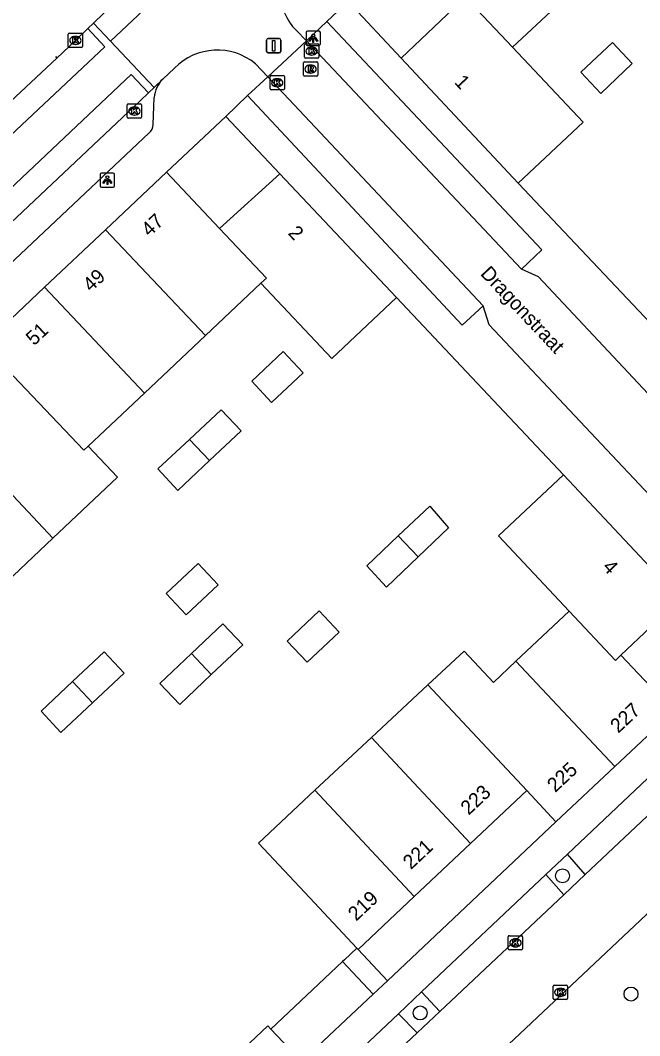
# Model space of a CAD drawing. Extents: x 162542 to 163144, y 380786 to 381511.
# Drawn here: x 162688.9 to 162732.3, y 381289.2 to 381360.3 of the extents above; entities that cross this region are included whole.
import ezdxf

# ---------------------------------------------------------------- set-up
doc = ezdxf.new("R2010")
doc.units = 0
for name, color, linetype in [('IMGEO_Afsluitpaal', 7, 'Continuous'), ('IMGEO_Boom', 7, 'Continuous'), ('IMGEO_Groenvoorziening', 7, 'Continuous'), ('IMGEO_Kolk', 7, 'Continuous'), ('IMGEO_Lichtpunt', 7, 'Continuous'), ('IMGEO_Openbare_ruimte_label', 7, 'Continuous'), ('IMGEO_Pand', 7, 'Continuous'), ('IMGEO_Pand_nummerreeks', 7, 'Continuous'), ('IMGEO_Parkeervlak_gesloten', 7, 'Continuous'), ('IMGEO_Parkeervlak_open', 7, 'Continuous'), ('IMGEO_Rijbaan_lokaal_gesloten', 7, 'Continuous'), ('IMGEO_Rijbaan_lokaal_open', 7, 'Continuous'), ('IMGEO_Rioolput', 7, 'Continuous'), ('IMGEO_Voetpad_open', 7, 'Continuous')]:
    doc.layers.add(name, color=color, linetype=linetype)

msp = doc.modelspace()

# ---------------------------------------------------------------- linework, layer by layer
at = {"layer": 'IMGEO_Afsluitpaal'}
for p, q in [((162706.122, 381358.135), (162706.122, 381358.935)), ((162706.122, 381358.935), (162706.122, 381358.135)), ((162706.222, 381359.035), (162707.012, 381359.035)), ((162707.012, 381359.035), (162706.222, 381359.035)), ((162707.112, 381358.935), (162707.112, 381358.135)), ((162707.112, 381358.135), (162707.112, 381358.935)), ((162707.012, 381358.035), (162706.222, 381358.035)), ((162706.222, 381358.035), (162707.012, 381358.035))]:
    msp.add_line(p, q, dxfattribs=at)
msp.add_lwpolyline([(162706.542, 381358.91), (162706.692, 381358.91), (162706.692, 381358.16), (162706.542, 381358.16), (162706.542, 381358.91)], dxfattribs=at)
for centre, start, end in [((162706.222, 381358.935), 90, 180), ((162706.222, 381358.935), 90, 180), ((162707.012, 381358.935), 0, 90), ((162707.012, 381358.935), 360, 90), ((162706.222, 381358.135), 180, 270), ((162706.222, 381358.135), 180, 270), ((162707.012, 381358.135), 270, 0), ((162707.012, 381358.135), 270, 0)]:
    msp.add_arc(centre, 0.1, start, end, dxfattribs=at)
at = {"layer": 'IMGEO_Boom'}
for centre in [(162726.849, 381300.43), (162731.646, 381292.162), (162716.875, 381290.837)]:
    msp.add_circle(centre, 0.489, dxfattribs=at)
at = {"layer": 'IMGEO_Groenvoorziening'}
msp.add_lwpolyline([(162711.441, 381294.435), (162706.422, 381289.708)], dxfattribs=at)
at = {"layer": 'IMGEO_Kolk'}
for p, q in [((162692.231, 381358.483), (162692.231, 381359.335)), ((162692.306, 381359.409), (162693.158, 381359.409)), ((162692.719, 381359.189), (162692.744, 381359.189)), ((162693.232, 381359.335), (162693.232, 381358.483)), ((162693.158, 381358.409), (162692.306, 381358.409)), ((162692.742, 381358.629), (162692.717, 381358.629)), ((162708.776, 381357.737), (162708.776, 381358.589)), ((162708.851, 381358.663), (162709.703, 381358.663)), ((162709.264, 381358.443), (162709.289, 381358.443)), ((162709.777, 381358.589), (162709.777, 381357.737)), ((162709.703, 381357.663), (162708.851, 381357.663)), ((162709.287, 381357.883), (162709.262, 381357.883)), ((162706.365, 381355.519), (162706.365, 381356.371)), ((162706.44, 381356.445), (162707.292, 381356.445)), ((162706.853, 381356.225), (162706.878, 381356.225)), ((162707.366, 381356.371), (162707.366, 381355.519)), ((162707.292, 381355.445), (162706.44, 381355.445)), ((162706.876, 381355.665), (162706.851, 381355.665)), ((162696.362, 381353.538), (162696.362, 381354.39)), ((162696.437, 381354.464), (162697.289, 381354.464)), ((162696.85, 381354.244), (162696.875, 381354.244)), ((162697.363, 381354.39), (162697.363, 381353.538)), ((162697.289, 381353.464), (162696.437, 381353.464)), ((162696.873, 381353.684), (162696.848, 381353.684)), ((162723.052, 381295.319), (162723.052, 381296.171)), ((162723.127, 381296.245), (162723.979, 381296.245)), ((162723.54, 381296.025), (162723.565, 381296.025)), ((162724.053, 381296.171), (162724.053, 381295.319)), ((162723.979, 381295.245), (162723.127, 381295.245)), ((162723.563, 381295.465), (162723.538, 381295.465)), ((162726.198, 381291.853), (162726.198, 381292.705)), ((162726.273, 381292.779), (162727.125, 381292.779)), ((162726.686, 381292.559), (162726.711, 381292.559)), ((162727.199, 381292.705), (162727.199, 381291.853)), ((162727.125, 381291.779), (162726.273, 381291.779)), ((162726.709, 381291.999), (162726.684, 381291.999))]:
    msp.add_line(p, q, dxfattribs=at)
for points in [[(162692.231, 381358.483), (162692.231, 381359.335)], [(162692.306, 381359.409), (162693.158, 381359.409)], [(162692.552, 381359.109), (162692.675, 381359.109), (162692.675, 381358.958), (162692.805, 381359.109), (162692.969, 381359.109), (162692.823, 381358.958), (162692.976, 381358.709), (162692.824, 381358.709), (162692.739, 381358.873), (162692.675, 381358.806), (162692.675, 381358.709), (162692.552, 381358.709), (162692.552, 381359.109)], [(162693.232, 381359.335), (162693.232, 381358.483)], [(162693.158, 381358.409), (162692.306, 381358.409)], [(162708.776, 381357.737), (162708.776, 381358.589)], [(162708.851, 381358.663), (162709.703, 381358.663)], [(162709.097, 381358.363), (162709.22, 381358.363), (162709.22, 381358.212), (162709.35, 381358.363), (162709.514, 381358.363), (162709.368, 381358.212), (162709.521, 381357.963), (162709.369, 381357.963), (162709.284, 381358.127), (162709.22, 381358.06), (162709.22, 381357.963), (162709.097, 381357.963), (162709.097, 381358.363)], [(162709.777, 381358.589), (162709.777, 381357.737)], [(162709.703, 381357.663), (162708.851, 381357.663)], [(162706.365, 381355.519), (162706.365, 381356.371)], [(162706.44, 381356.445), (162707.292, 381356.445)], [(162706.686, 381356.145), (162706.809, 381356.145), (162706.809, 381355.994), (162706.939, 381356.145), (162707.103, 381356.145), (162706.957, 381355.994), (162707.11, 381355.745), (162706.958, 381355.745), (162706.873, 381355.909), (162706.809, 381355.842), (162706.809, 381355.745), (162706.686, 381355.745), (162706.686, 381356.145)], [(162707.366, 381356.371), (162707.366, 381355.519)], [(162707.292, 381355.445), (162706.44, 381355.445)], [(162696.362, 381353.538), (162696.362, 381354.39)], [(162696.437, 381354.464), (162697.289, 381354.464)], [(162696.683, 381354.164), (162696.806, 381354.164), (162696.806, 381354.013), (162696.936, 381354.164), (162697.1, 381354.164), (162696.954, 381354.013), (162697.107, 381353.764), (162696.955, 381353.764), (162696.87, 381353.928), (162696.806, 381353.861), (162696.806, 381353.764), (162696.683, 381353.764), (162696.683, 381354.164)], [(162697.363, 381354.39), (162697.363, 381353.538)], [(162697.289, 381353.464), (162696.437, 381353.464)], [(162723.052, 381295.319), (162723.052, 381296.171)], [(162723.127, 381296.245), (162723.979, 381296.245)], [(162723.373, 381295.945), (162723.496, 381295.945), (162723.496, 381295.794), (162723.626, 381295.945), (162723.79, 381295.945), (162723.644, 381295.794), (162723.797, 381295.545), (162723.645, 381295.545), (162723.56, 381295.709), (162723.496, 381295.642), (162723.496, 381295.545), (162723.373, 381295.545), (162723.373, 381295.945)], [(162724.053, 381296.171), (162724.053, 381295.319)], [(162723.979, 381295.245), (162723.127, 381295.245)], [(162726.198, 381291.853), (162726.198, 381292.705)], [(162726.273, 381292.779), (162727.125, 381292.779)], [(162726.519, 381292.479), (162726.642, 381292.479), (162726.642, 381292.328), (162726.772, 381292.479), (162726.936, 381292.479), (162726.79, 381292.328), (162726.943, 381292.079), (162726.791, 381292.079), (162726.706, 381292.243), (162726.642, 381292.176), (162726.642, 381292.079), (162726.519, 381292.079), (162726.519, 381292.479)], [(162727.199, 381292.705), (162727.199, 381291.853)], [(162727.125, 381291.779), (162726.273, 381291.779)]]:
    msp.add_lwpolyline(points, dxfattribs=at)
for centre, start, end in [((162692.308, 381359.333), 91.55205, 178.44795), ((162692.308, 381359.333), 91.55205, 178.44795), ((162693.156, 381359.333), 1.55205, 88.44795), ((162693.156, 381359.333), 1.55205, 88.44795), ((162692.308, 381358.485), 181.55205, 268.44795), ((162692.308, 381358.485), 181.55205, 268.44795), ((162693.156, 381358.485), 271.55205, 358.44795), ((162693.156, 381358.485), 271.55205, 358.44795), ((162708.853, 381358.587), 91.55205, 178.44795), ((162708.853, 381358.587), 91.55205, 178.44795), ((162709.701, 381358.587), 1.55205, 88.44795), ((162709.701, 381358.587), 1.55205, 88.44795), ((162708.853, 381357.739), 181.55205, 268.44795), ((162708.853, 381357.739), 181.55205, 268.44795), ((162709.701, 381357.739), 271.55205, 358.44795), ((162709.701, 381357.739), 271.55205, 358.44795), ((162706.442, 381356.369), 91.55205, 178.44795), ((162706.442, 381356.369), 91.55205, 178.44795), ((162707.29, 381356.369), 1.55205, 88.44795), ((162707.29, 381356.369), 1.55205, 88.44795), ((162706.442, 381355.521), 181.55205, 268.44795), ((162706.442, 381355.521), 181.55205, 268.44795), ((162707.29, 381355.521), 271.55205, 358.44795), ((162707.29, 381355.521), 271.55205, 358.44795), ((162696.439, 381354.388), 91.55205, 178.44795), ((162696.439, 381354.388), 91.55205, 178.44795), ((162697.287, 381354.388), 1.55205, 88.44795), ((162697.287, 381354.388), 1.55205, 88.44795), ((162696.439, 381353.54), 181.55205, 268.44795), ((162696.439, 381353.54), 181.55205, 268.44795), ((162697.287, 381353.54), 271.55205, 358.44795), ((162697.287, 381353.54), 271.55205, 358.44795), ((162723.129, 381296.169), 91.55205, 178.44795), ((162723.129, 381296.169), 91.55205, 178.44795), ((162723.977, 381296.169), 1.55205, 88.44795), ((162723.977, 381296.169), 1.55205, 88.44795), ((162723.129, 381295.321), 181.55205, 268.44795), ((162723.129, 381295.321), 181.55205, 268.44795), ((162723.977, 381295.321), 271.55205, 358.44795), ((162723.977, 381295.321), 271.55205, 358.44795), ((162726.275, 381292.703), 91.55205, 178.44795), ((162726.275, 381292.703), 91.55205, 178.44795), ((162727.123, 381292.703), 1.55205, 88.44795), ((162727.123, 381292.703), 1.55205, 88.44795), ((162726.275, 381291.855), 181.55205, 268.44795), ((162726.275, 381291.855), 181.55205, 268.44795), ((162727.123, 381291.855), 271.55205, 358.44795), ((162727.123, 381291.855), 271.55205, 358.44795)]:
    msp.add_arc(centre, 0.0765, start, end, dxfattribs=at)
for centre, major_axis, ratio, start_param, end_param in [((162692.718, 381358.909), (-0.387, 0.002), 0.722429, 4.712389, 7.853982), ((162692.743, 381358.909), (-0.39, 0.002), 0.717154, 1.570796, 4.712389), ((162709.263, 381358.163), (-0.387, 0.002), 0.722429, 4.712389, 7.853982), ((162709.288, 381358.163), (-0.39, 0.002), 0.717154, 1.570796, 4.712389), ((162706.852, 381355.945), (-0.387, 0.002), 0.722429, 4.712389, 7.853982), ((162706.877, 381355.945), (-0.39, 0.002), 0.717154, 1.570796, 4.712389), ((162696.849, 381353.964), (-0.387, 0.002), 0.722429, 4.712389, 7.853982), ((162696.874, 381353.964), (-0.39, 0.002), 0.717154, 1.570796, 4.712389), ((162723.539, 381295.745), (-0.387, 0.002), 0.722429, 4.712389, 7.853982), ((162723.564, 381295.745), (-0.39, 0.002), 0.717154, 1.570796, 4.712389), ((162726.685, 381292.279), (-0.387, 0.002), 0.722429, 4.712389, 7.853982), ((162726.71, 381292.279), (-0.39, 0.002), 0.717154, 1.570796, 4.712389)]:
    msp.add_ellipse(centre, major_axis=major_axis, ratio=ratio, start_param=start_param, end_param=end_param, dxfattribs=at)
at = {"layer": 'IMGEO_Lichtpunt'}
for p, q in [((162708.89, 381359.461), (162708.89, 381358.654)), ((162708.89, 381359.461), (162708.89, 381358.654)), ((162709.792, 381359.556), (162708.984, 381359.556)), ((162709.792, 381359.556), (162708.984, 381359.556)), ((162709.886, 381358.654), (162709.886, 381359.461)), ((162709.886, 381358.654), (162709.886, 381359.461)), ((162708.984, 381358.56), (162709.792, 381358.56)), ((162708.984, 381358.56), (162709.792, 381358.56)), ((162694.47, 381349.529), (162694.47, 381348.722)), ((162694.47, 381349.529), (162694.47, 381348.722)), ((162695.372, 381349.624), (162694.564, 381349.624)), ((162695.372, 381349.624), (162694.564, 381349.624)), ((162695.466, 381348.722), (162695.466, 381349.529)), ((162695.466, 381348.722), (162695.466, 381349.529)), ((162694.564, 381348.628), (162695.372, 381348.628)), ((162694.564, 381348.628), (162695.372, 381348.628))]:
    msp.add_line(p, q, dxfattribs=at)
for points in [[(162709.264, 381359.125), (162709.303, 381359.097), (162709.115, 381358.835), (162709.077, 381358.862), (162709.264, 381359.125)], [(162709.366, 381359.077), (162709.413, 381359.077), (162709.413, 381358.755), (162709.366, 381358.755), (162709.366, 381359.077)], [(162709.476, 381359.097), (162709.514, 381359.124), (162709.701, 381358.862), (162709.662, 381358.834), (162709.476, 381359.097)], [(162694.844, 381349.193), (162694.883, 381349.165), (162694.695, 381348.903), (162694.657, 381348.93), (162694.844, 381349.193)], [(162694.946, 381349.145), (162694.993, 381349.145), (162694.993, 381348.823), (162694.946, 381348.823), (162694.946, 381349.145)], [(162695.056, 381349.165), (162695.094, 381349.192), (162695.281, 381348.93), (162695.242, 381348.902), (162695.056, 381349.165)]]:
    msp.add_lwpolyline(points, dxfattribs=at)
for centre in [(162709.389, 381359.259), (162694.969, 381349.327)]:
    msp.add_circle(centre, 0.0994, dxfattribs=at)
for centre, start, end in [((162708.984, 381359.461), 90, 180), ((162708.984, 381359.461), 90, 180), ((162709.792, 381359.461), 0, 90), ((162709.792, 381359.461), 0, 90), ((162708.984, 381358.654), 180, 270), ((162708.984, 381358.654), 180, 270), ((162709.792, 381358.654), 270, 0), ((162709.792, 381358.654), 270, 360), ((162694.564, 381349.529), 90, 180), ((162694.564, 381349.529), 90, 180), ((162695.372, 381349.529), 0, 90), ((162695.372, 381349.529), 0, 90), ((162694.564, 381348.722), 180, 270), ((162694.564, 381348.722), 180, 270), ((162695.372, 381348.722), 270, 0), ((162695.372, 381348.722), 270, 360)]:
    msp.add_arc(centre, 0.0946, start, end, dxfattribs=at)
at = {"layer": 'IMGEO_Pand'}
for points in [[(162719.683, 381361.584), (162720.062, 381361.943), (162723.35, 381358.443)], [(162723.35, 381358.443), (162727.375, 381362.223)], [(162719.683, 381361.584), (162715.551, 381357.668)], [(162723.752, 381348.915), (162728.293, 381353.181), (162723.35, 381358.443)], [(162729.522, 381355.202), (162728.131, 381356.68), (162730.342, 381358.766), (162731.735, 381357.289), (162729.522, 381355.202)], [(162715.551, 381357.668), (162723.752, 381348.915)], [(162694.846, 381345.657), (162699.118, 381349.685)], [(162702.829, 381345.749), (162699.118, 381349.685)], [(162707.059, 381349.563), (162702.829, 381345.749)], [(162707.059, 381349.563), (162715.225, 381340.909)], [(162690.573, 381341.63), (162694.846, 381345.657)], [(162694.846, 381345.657), (162701.836, 381338.243)], [(162702.829, 381345.749), (162706.11, 381342.269), (162705.722, 381341.904)], [(162701.836, 381338.243), (162705.722, 381341.904)], [(162705.722, 381341.904), (162710.686, 381336.634), (162715.225, 381340.909)], [(162686.301, 381337.602), (162690.573, 381341.63)], [(162690.573, 381341.63), (162697.562, 381334.216)], [(162697.562, 381334.216), (162701.836, 381338.243)], [(162706.454, 381333.57), (162705.081, 381335.05), (162707.293, 381337.134), (162708.692, 381335.649), (162706.454, 381333.57)], [(162688.359, 381335.437), (162693.319, 381330.219), (162693.632, 381330.514)], [(162693.632, 381330.514), (162697.562, 381334.216)], [(162700.73, 381330.984), (162702.95, 381333.059), (162704.349, 381331.582), (162702.129, 381329.495)], [(162684.166, 381331.49), (162691.153, 381324.068)], [(162691.153, 381324.068), (162695.682, 381328.338), (162693.632, 381330.514)], [(162702.129, 381329.495), (162699.909, 381327.408), (162698.513, 381328.912), (162700.73, 381330.984)], [(162700.73, 381330.984), (162702.129, 381329.495)], [(162726.912, 381328.508), (162722.362, 381324.237), (162727.317, 381318.959)], [(162726.912, 381328.508), (162727.293, 381328.102), (162735.077, 381319.809)], [(162715.34, 381324.225), (162717.547, 381326.319), (162718.87, 381324.798), (162716.734, 381322.756)], [(162716.734, 381322.756), (162714.518, 381320.638), (162713.133, 381322.131), (162715.34, 381324.225)], [(162715.34, 381324.225), (162716.734, 381322.756)], [(162686.962, 381320.117), (162691.153, 381324.068)], [(162700.489, 381318.701), (162699.087, 381320.187), (162701.324, 381322.3), (162702.73, 381320.806), (162700.489, 381318.701)], [(162730.93, 381315.875), (162735.077, 381319.809)], [(162709.797, 381318.98), (162711.196, 381317.5), (162708.952, 381315.386), (162707.554, 381316.869), (162709.797, 381318.98)], [(162727.317, 381318.959), (162723.58, 381315.452)], [(162730.93, 381315.875), (162730.55, 381315.515), (162727.317, 381318.959)], [(162700.852, 381315.995), (162703.056, 381318.082), (162704.455, 381316.606), (162702.249, 381314.519)], [(162692.538, 381314.04), (162694.748, 381316.117), (162696.151, 381314.627), (162693.932, 381312.55)], [(162702.249, 381314.519), (162700.042, 381312.431), (162698.643, 381313.903), (162700.852, 381315.995)], [(162700.852, 381315.995), (162702.249, 381314.519)], [(162723.58, 381315.452), (162722.007, 381313.976), (162719.949, 381316.168), (162717.425, 381313.812)], [(162734.635, 381311.958), (162730.93, 381315.875)], [(162730.509, 381308.08), (162723.58, 381315.452)], [(162693.932, 381312.55), (162691.713, 381310.473), (162690.321, 381311.957), (162692.538, 381314.04)], [(162692.538, 381314.04), (162693.932, 381312.55)], [(162717.425, 381313.812), (162713.465, 381310.117)], [(162724.338, 381306.395), (162717.425, 381313.812)], [(162734.635, 381311.958), (162730.509, 381308.08)], [(162713.465, 381310.117), (162709.506, 381306.422)], [(162720.399, 381302.687), (162713.465, 381310.117)], [(162730.509, 381308.08), (162726.382, 381304.202)], [(162712.442, 381295.378), (162709.141, 381298.891), (162705.546, 381302.727), (162709.506, 381306.422)], [(162709.506, 381306.422), (162716.455, 381298.976)], [(162720.399, 381302.687), (162724.338, 381306.395)], [(162724.338, 381306.395), (162726.382, 381304.202)], [(162716.455, 381298.976), (162720.399, 381302.687)], [(162716.455, 381298.976), (162712.531, 381295.283)], [(162712.531, 381295.283), (162712.442, 381295.378)]]:
    msp.add_lwpolyline(points, dxfattribs=at)
at = {"layer": 'IMGEO_Parkeervlak_gesloten'}
msp.add_lwpolyline([(162691.332, 381357.77), (162691.422, 381357.669)], dxfattribs=at)
at = {"layer": 'IMGEO_Parkeervlak_open'}
for points in [[(162728.446, 381300.534), (162727.203, 381301.954)], [(162725.686, 381300.523), (162726.936, 381299.114)], [(162718.25, 381290.943), (162716.974, 381292.304)], [(162716.657, 381289.445), (162715.361, 381290.782)]]:
    msp.add_lwpolyline(points, dxfattribs=at)
at = {"layer": 'IMGEO_Rijbaan_lokaal_gesloten'}
for points in [[(162695.195, 381358.844), (162707.941, 381370.857)], [(162700.093, 381365.891), (162694.687, 381360.788), (162693.99, 381360.119)], [(162666.539, 381333.186), (162667.161, 381332.527), (162694.788, 381358.46), (162693.589, 381359.733)], [(162691.422, 381357.669), (162692.732, 381358.909), (162693.589, 381359.733)], [(162693.99, 381360.119), (162695.195, 381358.844)], [(162687.82, 381354.287), (162691.422, 381357.669)], [(162638.648, 381299.503), (162637.438, 381300.78), (162660.822, 381322.724), (162696.641, 381356.52), (162697.846, 381355.236)], [(162697.846, 381355.236), (162697.258, 381354.669), (162669.643, 381328.666)]]:
    msp.add_lwpolyline(points, dxfattribs=at)
at = {"layer": 'IMGEO_Rijbaan_lokaal_open'}
for points in [[(162693.589, 381359.733), (162693.99, 381360.119)], [(162708.911, 381358.877), (162708.192, 381359.613)], [(162698.242, 381355.618), (162695.195, 381358.844)], [(162706.216, 381356.348), (162708.911, 381358.877)], [(162723.97, 381342.903), (162708.911, 381358.877)], [(162698.847, 381356.202), (162699.67, 381356.971)], [(162705.339, 381357.272), (162706.216, 381356.348)], [(162698.242, 381355.618), (162698.847, 381356.202)], [(162706.216, 381356.348), (162721.298, 381340.334)], [(162697.846, 381355.236), (162698.242, 381355.618)], [(162744.353, 381321.909), (162725.171, 381342.353), (162723.97, 381342.903)], [(162741.576, 381318.337), (162741.048, 381318.894), (162740.839, 381318.705), (162721.708, 381339.002), (162721.298, 381340.334)], [(162737.097, 381308.672), (162728.446, 381300.534)], [(162741.952, 381306.416), (162713.421, 381279.554)], [(162728.446, 381300.534), (162726.936, 381299.114)], [(162726.936, 381299.114), (162718.25, 381290.943)], [(162718.25, 381290.943), (162716.657, 381289.445)], [(162716.657, 381289.445), (162709.97, 381283.154), (162690.48, 381264.817)]]:
    msp.add_lwpolyline(points, dxfattribs=at)
for centre, radius, start, end in [((162710.817, 381362.261), 3.728, 133.80658, 225.24888), ((162702.669, 381354.018), 4.209, 50.63277, 135.44585)]:
    msp.add_arc(centre, radius, start, end, dxfattribs=at)
at = {"layer": 'IMGEO_Rioolput'}
for p, q in [((162708.702, 381356.474), (162708.702, 381357.326)), ((162708.777, 381357.4), (162709.629, 381357.4)), ((162709.19, 381357.18), (162709.215, 381357.18)), ((162709.703, 381357.326), (162709.703, 381356.474)), ((162709.629, 381356.4), (162708.777, 381356.4)), ((162709.213, 381356.62), (162709.188, 381356.62))]:
    msp.add_line(p, q, dxfattribs=at)
for points in [[(162708.702, 381356.474), (162708.702, 381357.326)], [(162708.777, 381357.4), (162709.629, 381357.4)], [(162709.291, 381357.098), (162709.039, 381357.1), (162709.039, 381356.7)], [(162709.039, 381356.7), (162709.163, 381356.7), (162709.163, 381356.862), (162709.174, 381356.862)], [(162709.217, 381357.019), (162709.163, 381357.019), (162709.163, 381356.938)], [(162709.163, 381356.938), (162709.215, 381356.938)], [(162709.221, 381356.833), (162709.292, 381356.7), (162709.432, 381356.7), (162709.367, 381356.826)], [(162709.703, 381357.326), (162709.703, 381356.474)], [(162709.629, 381356.4), (162708.777, 381356.4)]]:
    msp.add_lwpolyline(points, dxfattribs=at)
for centre, radius, start, end in [((162708.779, 381357.324), 0.0765, 91.55205, 178.44795), ((162708.779, 381357.324), 0.0765, 91.55205, 178.44795), ((162709.173, 381356.809), 0.0533, 26.02933, 88.69889), ((162709.199, 381357.127), 0.19, 274.7715, 282.96867), ((162709.223, 381356.923), 0.0964, 77.00612, 93.18647), ((162709.237, 381356.98), 0.0378, 276.66336, 79.67722), ((162709.29, 381356.988), 0.109, 350.36119, 89.41601), ((162709.288, 381356.988), 0.112, 277.58423, 350.98172), ((162709.272, 381356.773), 0.108, 29.51342, 73.79051), ((162709.627, 381357.324), 0.0765, 1.55205, 88.44795), ((162709.627, 381357.324), 0.0765, 1.55205, 88.44795), ((162708.779, 381356.476), 0.0765, 181.55205, 268.44795), ((162708.779, 381356.476), 0.0765, 181.55205, 268.44795), ((162709.627, 381356.476), 0.0765, 271.55205, 358.44795), ((162709.627, 381356.476), 0.0765, 271.55205, 358.44795)]:
    msp.add_arc(centre, radius, start, end, dxfattribs=at)
for centre, major_axis, ratio, start_param, end_param in [((162709.189, 381356.9), (-0.387, 0.002), 0.722429, 4.712389, 7.853982), ((162709.214, 381356.9), (-0.39, 0.002), 0.717154, 1.570796, 4.712389)]:
    msp.add_ellipse(centre, major_axis=major_axis, ratio=ratio, start_param=start_param, end_param=end_param, dxfattribs=at)
at = {"layer": 'IMGEO_Voetpad_open'}
for points in [[(162710.339, 381360.219), (162711.833, 381361.636)], [(162711.833, 381361.636), (162715.551, 381357.668)], [(162708.911, 381358.877), (162710.339, 381360.219)], [(162723.97, 381342.903), (162725.399, 381344.253), (162710.339, 381360.219)], [(162704.795, 381355.04), (162706.216, 381356.348)], [(162698.179, 381353.019), (162698.248, 381354.906)], [(162704.795, 381355.04), (162703.259, 381353.59)], [(162721.298, 381340.334), (162719.818, 381338.981), (162704.795, 381355.04)], [(162699.118, 381349.685), (162703.259, 381353.59)], [(162703.259, 381353.59), (162707.059, 381349.563)], [(162673.345, 381329.311), (162697.899, 381352.445)], [(162723.752, 381348.915), (162735.4, 381336.591)], [(162715.225, 381340.909), (162726.912, 381328.508)], [(162727.203, 381301.954), (162735.823, 381310.086)], [(162726.382, 381304.202), (162714.586, 381293.095)], [(162725.686, 381300.523), (162727.203, 381301.954)], [(162716.974, 381292.304), (162725.686, 381300.523)], [(162712.442, 381295.378), (162711.568, 381294.555), (162711.441, 381294.435)], [(162714.586, 381293.095), (162712.531, 381295.283)], [(162711.441, 381294.435), (162713.588, 381292.155)], [(162714.586, 381293.095), (162713.588, 381292.155)], [(162713.588, 381292.155), (162708.568, 381287.429)], [(162715.361, 381290.782), (162716.974, 381292.304)], [(162689.195, 381266.132), (162706.458, 381282.394), (162710.868, 381286.543), (162715.361, 381290.782)], [(162706.422, 381289.708), (162706.202, 381289.941), (162703.283, 381287.191), (162703.502, 381286.958)], [(162708.568, 381287.429), (162706.422, 381289.708)]]:
    msp.add_lwpolyline(points, dxfattribs=at)
for centre, radius, start, end in [((162700.319, 381354.735), 2.078, 135.102, 175.28605), ((162697.428, 381353.03), 0.751, 308.82046, 359.17285)]:
    msp.add_arc(centre, radius, start, end, dxfattribs=at)

# ---------------------------------------------------------------- texts
at = {"layer": 'IMGEO_Openbare_ruimte_label'}
msp.add_text('Dragonstraat', height=1, rotation=313.33796, dxfattribs=at).set_placement((162721.044, 381342.536))
at = {"layer": 'IMGEO_Pand_nummerreeks'}
for s, rotation, p in [('1', 312.93725, (162719.225, 381355.942)), ('47', 43.11507, (162697.916, 381345.12)), ('2', 313.13778, (162707.57, 381345.38)), ('49', 43.11507, (162693.819, 381341.257)), ('51', 43.11507, (162689.834, 381337.501)), ('4', 312.98881, (162729.594, 381321.999)), ('227', 43.0234, (162730.756, 381310.378)), ('225', 43.0234, (162726.339, 381306.227)), ('223', 43.06351, (162720.276, 381304.639)), ('221', 43.06351, (162716.234, 381300.834)), ('219', 43.06351, (162712.395, 381297.221))]:
    msp.add_text(s, height=1, rotation=rotation, dxfattribs=at).set_placement(p)

doc.saveas('drawing.dxf')
